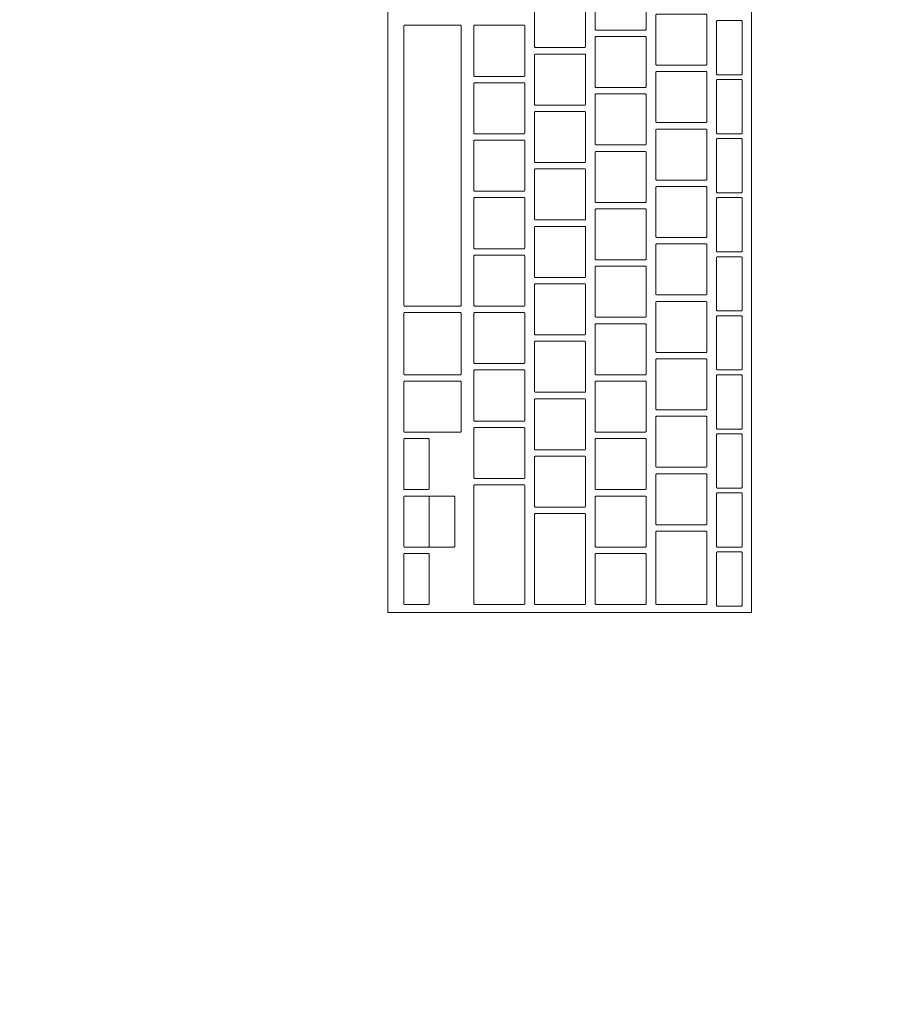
# Model space of a CAD drawing. Header units: metres. Extents: x -4 to 99, y -11 to 17.
# Tile 265 of 656: x 19.711 to 19.985, y 11.507 to 11.816. Entities that reach past the tile are written whole.
import ezdxf

# ---------------------------------------------------------------- set-up
doc = ezdxf.new("R2010")
doc.units = ezdxf.units.M
doc.header["$MEASUREMENT"] = 0
doc.linetypes.add('Wipeout_Contour', pattern=[1, 0, -1])
doc.layers.add('152 - Bemaßung_ Beschriftung.Ausbau', color=7, linetype='Continuous')
doc.layers.add('701 - Einrichtung.Möbel', color=7, linetype='Continuous')
doc.styles.add('ERSTELLTER_STIL_2', font='txt')
doc.dimstyles.new('ERSTELLTER_STIL__2', dxfattribs={"dimtxt": 0.1, "dimasz": 0.0532, "dimexe": 0.18, "dimexo": 0.0625, "dimgap": 0, "dimtad": 1, "dimtih": 1, "dimtoh": 1, "dimzin": 0, "dimdsep": 46, "dimtxsty": 'ERSTELLTER_STIL_2', "dimblk": 'ARROWHEAD_2', "dimblk1": 'ARROWHEAD_2', "dimblk2": 'ARROWHEAD_2', "dimcen": 0.09, "dimse1": 1, "dimse2": 1, "dimclrd": 7, "dimclre": 7, "dimclrt": 7, "dimazin": 0, "dimtfac": 1, "dimtdec": 4, "dimtmove": 0, "dimatfit": 3, "dimfxl": 1, "dimtolj": 1, "dimtzin": 0, "dimarcsym": 0})

# ---------------------------------------------------------------- blocks, each defined once
blk = doc.blocks.new('*D273')
at = {"layer": '152 - Bemaßung_ Beschriftung.Ausbau', "color": 7, "linetype": 'Continuous', "lineweight": 5}
for p, q in [((18.6, 15.3025), (18.6, 15.4075)), ((25.65002, 15.3025), (25.65002, 15.4075)), ((18.62021, 15.39), (18.57979, 15.32)), ((25.67023, 15.39), (25.62982, 15.32)), ((18.48, 15.355), (18.6, 15.355)), ((18.6, 15.355), (25.65002, 15.355))]:
    blk.add_line(p, q, dxfattribs=at)
at = {"layer": '152 - Bemaßung_ Beschriftung.Ausbau', "color": 7, "lineweight": 5, "char_height": 0.1, "attachment_point": 7, "style": 'ERSTELLTER_STIL_2'}
for s, insert in [('\\A1;{\\pql;\\fArial|b0|i0|c0|p38;7,05}', (21.9161, 15.375)), ('\\A1;{\\pql;\\fArial|b0|i0|c0|p38;17}', (25.47802, 15.375))]:
    blk.add_mtext(s, dxfattribs=dict(at, insert=insert))
blk = doc.blocks.new('ARROWHEAD_2')
at = {"color": 0, "linetype": 'Continuous', "lineweight": 0}
for p, q in [((-0.3781, -0.655), (0.3781, 0.655)), ((0, 0), (-1, 0))]:
    blk.add_line(p, q, dxfattribs=at)

msp = doc.modelspace()

# ---------------------------------------------------------------- wipeouts: each hides what was drawn before it
at = {"color": 254, "linetype": 'Wipeout_Contour', "lineweight": 0, "ltscale": 92.700376}
msp.add_wipeout([(20.34002, 12.6), (19.54002, 12.6), (19.54002, 11), (20.34002, 11)], dxfattribs=at).dxf.layer = '701 - Einrichtung.Möbel'

# ---------------------------------------------------------------- next in the draw order: wipeouts: each hides what was drawn before it
at = {"color": 254, "linetype": 'Wipeout_Contour', "lineweight": 0, "ltscale": 92.420239}
msp.add_wipeout([(19.82622, 11.89196), (19.82622, 11.62996), (19.94022, 11.62996), (19.94022, 11.89196)], dxfattribs=at).dxf.layer = '701 - Einrichtung.Möbel'

# ---------------------------------------------------------------- next in the draw order: linework, layer by layer
at = {"layer": '701 - Einrichtung.Möbel', "color": 7, "linetype": 'Continuous', "lineweight": 5, "flags": 128}
msp.add_lwpolyline([(19.82622, 11.89196), (19.82622, 11.62996), (19.94022, 11.62996), (19.94022, 11.89196)], close=True, dxfattribs=at)

# ---------------------------------------------------------------- next in the draw order: wipeouts: each hides what was drawn before it
at = {"color": 254, "linetype": 'Wipeout_Contour', "lineweight": 0, "ltscale": 208.773498}
msp.add_wipeout([(19.89122, 11.82046), (19.89122, 11.81266), (19.89142, 11.81246), (19.90702, 11.81246), (19.90722, 11.81266), (19.90722, 11.82826), (19.90702, 11.82846), (19.89142, 11.82846), (19.89122, 11.82826)], dxfattribs=at).dxf.layer = '701 - Einrichtung.Möbel'
at = {"color": 254, "linetype": 'Wipeout_Contour', "lineweight": 0, "ltscale": 208.601188}
msp.add_wipeout([(19.87222, 11.81496), (19.87222, 11.80716), (19.87242, 11.80696), (19.88802, 11.80696), (19.88822, 11.80716), (19.88822, 11.82276), (19.88802, 11.82296), (19.87242, 11.82296), (19.87222, 11.82276)], dxfattribs=at).dxf.layer = '701 - Einrichtung.Möbel'
at = {"color": 254, "linetype": 'Wipeout_Contour', "lineweight": 0, "ltscale": 208.870213}
msp.add_wipeout([(19.91022, 11.80946), (19.91022, 11.80166), (19.91042, 11.80146), (19.92602, 11.80146), (19.92622, 11.80166), (19.92622, 11.81726), (19.92602, 11.81746), (19.91042, 11.81746), (19.91022, 11.81726)], dxfattribs=at).dxf.layer = '701 - Einrichtung.Möbel'
at = {"color": 254, "linetype": 'Wipeout_Contour', "lineweight": 0, "ltscale": 208.086686}
msp.add_wipeout([(19.83122, 11.76996), (19.83122, 11.72616), (19.83142, 11.72596), (19.84902, 11.72596), (19.84922, 11.72616), (19.84922, 11.81376), (19.84902, 11.81396), (19.83142, 11.81396), (19.83122, 11.81376)], dxfattribs=at).dxf.layer = '701 - Einrichtung.Möbel'
at = {"color": 254, "linetype": 'Wipeout_Contour', "lineweight": 0, "ltscale": 208.412825}
msp.add_wipeout([(19.85322, 11.80596), (19.85322, 11.79816), (19.85342, 11.79796), (19.86902, 11.79796), (19.86922, 11.79816), (19.86922, 11.81376), (19.86902, 11.81396), (19.85342, 11.81396), (19.85322, 11.81376)], dxfattribs=at).dxf.layer = '701 - Einrichtung.Möbel'
at = {"color": 254, "linetype": 'Wipeout_Contour', "lineweight": 0, "ltscale": 208.978465}
msp.add_wipeout([(19.92922, 11.80696), (19.92922, 11.79866), (19.92942, 11.79846), (19.93702, 11.79846), (19.93722, 11.79866), (19.93722, 11.81526), (19.93702, 11.81546), (19.92942, 11.81546), (19.92922, 11.81526)], dxfattribs=at).dxf.layer = '701 - Einrichtung.Möbel'
at = {"color": 254, "linetype": 'Wipeout_Contour', "lineweight": 0, "ltscale": 208.690994}
msp.add_wipeout([(19.89122, 11.80246), (19.89122, 11.79466), (19.89142, 11.79446), (19.90702, 11.79446), (19.90722, 11.79466), (19.90722, 11.81026), (19.90702, 11.81046), (19.89142, 11.81046), (19.89122, 11.81026)], dxfattribs=at).dxf.layer = '701 - Einrichtung.Möbel'
at = {"color": 254, "linetype": 'Wipeout_Contour', "lineweight": 0, "ltscale": 208.518653}
msp.add_wipeout([(19.87222, 11.79696), (19.87222, 11.78916), (19.87242, 11.78896), (19.88802, 11.78896), (19.88822, 11.78916), (19.88822, 11.80476), (19.88802, 11.80496), (19.87242, 11.80496), (19.87222, 11.80476)], dxfattribs=at).dxf.layer = '701 - Einrichtung.Möbel'
at = {"color": 254, "linetype": 'Wipeout_Contour', "lineweight": 0, "ltscale": 208.787824}
msp.add_wipeout([(19.91022, 11.79146), (19.91022, 11.78366), (19.91042, 11.78346), (19.92602, 11.78346), (19.92622, 11.78366), (19.92622, 11.79926), (19.92602, 11.79946), (19.91042, 11.79946), (19.91022, 11.79926)], dxfattribs=at).dxf.layer = '701 - Einrichtung.Möbel'
at = {"color": 254, "linetype": 'Wipeout_Contour', "lineweight": 0, "ltscale": 208.330279}
msp.add_wipeout([(19.85322, 11.78796), (19.85322, 11.78016), (19.85342, 11.77996), (19.86902, 11.77996), (19.86922, 11.78016), (19.86922, 11.79576), (19.86902, 11.79596), (19.85342, 11.79596), (19.85322, 11.79576)], dxfattribs=at).dxf.layer = '701 - Einrichtung.Möbel'
at = {"color": 254, "linetype": 'Wipeout_Contour', "lineweight": 0, "ltscale": 208.608582}
msp.add_wipeout([(19.89122, 11.78446), (19.89122, 11.77666), (19.89142, 11.77646), (19.90702, 11.77646), (19.90722, 11.77666), (19.90722, 11.79226), (19.90702, 11.79246), (19.89142, 11.79246), (19.89122, 11.79226)], dxfattribs=at).dxf.layer = '701 - Einrichtung.Möbel'
at = {"color": 254, "linetype": 'Wipeout_Contour', "lineweight": 0, "ltscale": 208.436212}
msp.add_wipeout([(19.87222, 11.77896), (19.87222, 11.77116), (19.87242, 11.77096), (19.88802, 11.77096), (19.88822, 11.77116), (19.88822, 11.78676), (19.88802, 11.78696), (19.87242, 11.78696), (19.87222, 11.78676)], dxfattribs=at).dxf.layer = '701 - Einrichtung.Möbel'
at = {"color": 254, "linetype": 'Wipeout_Contour', "lineweight": 0, "ltscale": 208.705527}
msp.add_wipeout([(19.91022, 11.77346), (19.91022, 11.76566), (19.91042, 11.76546), (19.92602, 11.76546), (19.92622, 11.76566), (19.92622, 11.78126), (19.92602, 11.78146), (19.91042, 11.78146), (19.91022, 11.78126)], dxfattribs=at).dxf.layer = '701 - Einrichtung.Möbel'
at = {"color": 254, "linetype": 'Wipeout_Contour', "lineweight": 0, "ltscale": 208.247826}
msp.add_wipeout([(19.85322, 11.76996), (19.85322, 11.76216), (19.85342, 11.76196), (19.86902, 11.76196), (19.86922, 11.76216), (19.86922, 11.77776), (19.86902, 11.77796), (19.85342, 11.77796), (19.85322, 11.77776)], dxfattribs=at).dxf.layer = '701 - Einrichtung.Möbel'
at = {"color": 254, "linetype": 'Wipeout_Contour', "lineweight": 0, "ltscale": 208.526264}
msp.add_wipeout([(19.89122, 11.76646), (19.89122, 11.75866), (19.89142, 11.75846), (19.90702, 11.75846), (19.90722, 11.75866), (19.90722, 11.77426), (19.90702, 11.77446), (19.89142, 11.77446), (19.89122, 11.77426)], dxfattribs=at).dxf.layer = '701 - Einrichtung.Möbel'
at = {"color": 254, "linetype": 'Wipeout_Contour', "lineweight": 0, "ltscale": 208.353864}
msp.add_wipeout([(19.87222, 11.76096), (19.87222, 11.75316), (19.87242, 11.75296), (19.88802, 11.75296), (19.88822, 11.75316), (19.88822, 11.76876), (19.88802, 11.76896), (19.87242, 11.76896), (19.87222, 11.76876)], dxfattribs=at).dxf.layer = '701 - Einrichtung.Möbel'
at = {"color": 254, "linetype": 'Wipeout_Contour', "lineweight": 0, "ltscale": 208.623324}
msp.add_wipeout([(19.91022, 11.75546), (19.91022, 11.74766), (19.91042, 11.74746), (19.92602, 11.74746), (19.92622, 11.74766), (19.92622, 11.76326), (19.92602, 11.76346), (19.91042, 11.76346), (19.91022, 11.76326)], dxfattribs=at).dxf.layer = '701 - Einrichtung.Möbel'
at = {"color": 254, "linetype": 'Wipeout_Contour', "lineweight": 0, "ltscale": 208.165467}
msp.add_wipeout([(19.85322, 11.75196), (19.85322, 11.74416), (19.85342, 11.74396), (19.86902, 11.74396), (19.86922, 11.74416), (19.86922, 11.75976), (19.86902, 11.75996), (19.85342, 11.75996), (19.85322, 11.75976)], dxfattribs=at).dxf.layer = '701 - Einrichtung.Möbel'
at = {"color": 254, "linetype": 'Wipeout_Contour', "lineweight": 0, "ltscale": 208.444039}
msp.add_wipeout([(19.89122, 11.74846), (19.89122, 11.74066), (19.89142, 11.74046), (19.90702, 11.74046), (19.90722, 11.74066), (19.90722, 11.75626), (19.90702, 11.75646), (19.89142, 11.75646), (19.89122, 11.75626)], dxfattribs=at).dxf.layer = '701 - Einrichtung.Möbel'
at = {"color": 254, "linetype": 'Wipeout_Contour', "lineweight": 0, "ltscale": 208.27161}
msp.add_wipeout([(19.87222, 11.74296), (19.87222, 11.73516), (19.87242, 11.73496), (19.88802, 11.73496), (19.88822, 11.73516), (19.88822, 11.75076), (19.88802, 11.75096), (19.87242, 11.75096), (19.87222, 11.75076)], dxfattribs=at).dxf.layer = '701 - Einrichtung.Möbel'
at = {"color": 254, "linetype": 'Wipeout_Contour', "lineweight": 0, "ltscale": 208.541215}
msp.add_wipeout([(19.91022, 11.73746), (19.91022, 11.72966), (19.91042, 11.72946), (19.92602, 11.72946), (19.92622, 11.72966), (19.92622, 11.74526), (19.92602, 11.74546), (19.91042, 11.74546), (19.91022, 11.74526)], dxfattribs=at).dxf.layer = '701 - Einrichtung.Möbel'
at = {"color": 254, "linetype": 'Wipeout_Contour', "lineweight": 0, "ltscale": 208.083201}
msp.add_wipeout([(19.85322, 11.73396), (19.85322, 11.72616), (19.85342, 11.72596), (19.86902, 11.72596), (19.86922, 11.72616), (19.86922, 11.74176), (19.86902, 11.74196), (19.85342, 11.74196), (19.85322, 11.74176)], dxfattribs=at).dxf.layer = '701 - Einrichtung.Möbel'
at = {"color": 254, "linetype": 'Wipeout_Contour', "lineweight": 0, "ltscale": 208.361908}
msp.add_wipeout([(19.89122, 11.73046), (19.89122, 11.72266), (19.89142, 11.72246), (19.90702, 11.72246), (19.90722, 11.72266), (19.90722, 11.73826), (19.90702, 11.73846), (19.89142, 11.73846), (19.89122, 11.73826)], dxfattribs=at).dxf.layer = '701 - Einrichtung.Möbel'
at = {"color": 254, "linetype": 'Wipeout_Contour', "lineweight": 0, "ltscale": 208.189449}
msp.add_wipeout([(19.87222, 11.72496), (19.87222, 11.71716), (19.87242, 11.71696), (19.88802, 11.71696), (19.88822, 11.71716), (19.88822, 11.73276), (19.88802, 11.73296), (19.87242, 11.73296), (19.87222, 11.73276)], dxfattribs=at).dxf.layer = '701 - Einrichtung.Möbel'
at = {"color": 254, "linetype": 'Wipeout_Contour', "lineweight": 0, "ltscale": 208.459199}
msp.add_wipeout([(19.91022, 11.71946), (19.91022, 11.71166), (19.91042, 11.71146), (19.92602, 11.71146), (19.92622, 11.71166), (19.92622, 11.72726), (19.92602, 11.72746), (19.91042, 11.72746), (19.91022, 11.72726)], dxfattribs=at).dxf.layer = '701 - Einrichtung.Möbel'
at = {"color": 254, "linetype": 'Wipeout_Contour', "lineweight": 0, "ltscale": 207.829517}
msp.add_wipeout([(19.83122, 11.71421), (19.83122, 11.70466), (19.83142, 11.70446), (19.84902, 11.70446), (19.84922, 11.70466), (19.84922, 11.72376), (19.84902, 11.72396), (19.83142, 11.72396), (19.83122, 11.72376)], dxfattribs=at).dxf.layer = '701 - Einrichtung.Möbel'
at = {"color": 254, "linetype": 'Wipeout_Contour', "lineweight": 0, "ltscale": 208.001029}
msp.add_wipeout([(19.85322, 11.71596), (19.85322, 11.70816), (19.85342, 11.70796), (19.86902, 11.70796), (19.86922, 11.70816), (19.86922, 11.72376), (19.86902, 11.72396), (19.85342, 11.72396), (19.85322, 11.72376)], dxfattribs=at).dxf.layer = '701 - Einrichtung.Möbel'
at = {"color": 254, "linetype": 'Wipeout_Contour', "lineweight": 0, "ltscale": 208.27987}
msp.add_wipeout([(19.89122, 11.71246), (19.89122, 11.70466), (19.89142, 11.70446), (19.90702, 11.70446), (19.90722, 11.70466), (19.90722, 11.72026), (19.90702, 11.72046), (19.89142, 11.72046), (19.89122, 11.72026)], dxfattribs=at).dxf.layer = '701 - Einrichtung.Möbel'
at = {"color": 254, "linetype": 'Wipeout_Contour', "lineweight": 0, "ltscale": 208.107382}
msp.add_wipeout([(19.87222, 11.70696), (19.87222, 11.69916), (19.87242, 11.69896), (19.88802, 11.69896), (19.88822, 11.69916), (19.88822, 11.71476), (19.88802, 11.71496), (19.87242, 11.71496), (19.87222, 11.71476)], dxfattribs=at).dxf.layer = '701 - Einrichtung.Möbel'
at = {"color": 254, "linetype": 'Wipeout_Contour', "lineweight": 0, "ltscale": 208.377276}
msp.add_wipeout([(19.91022, 11.70146), (19.91022, 11.69366), (19.91042, 11.69346), (19.92602, 11.69346), (19.92622, 11.69366), (19.92622, 11.70926), (19.92602, 11.70946), (19.91042, 11.70946), (19.91022, 11.70926)], dxfattribs=at).dxf.layer = '701 - Einrichtung.Möbel'
at = {"color": 254, "linetype": 'Wipeout_Contour', "lineweight": 0, "ltscale": 207.918951}
msp.add_wipeout([(19.85322, 11.69796), (19.85322, 11.69016), (19.85342, 11.68996), (19.86902, 11.68996), (19.86922, 11.69016), (19.86922, 11.70576), (19.86902, 11.70596), (19.85342, 11.70596), (19.85322, 11.70576)], dxfattribs=at).dxf.layer = '701 - Einrichtung.Möbel'
at = {"color": 254, "linetype": 'Wipeout_Contour', "lineweight": 0, "ltscale": 207.739183}
msp.add_wipeout([(19.83122, 11.69446), (19.83122, 11.68666), (19.83142, 11.68646), (19.84902, 11.68646), (19.84922, 11.68666), (19.84922, 11.70226), (19.84902, 11.70246), (19.83142, 11.70246), (19.83122, 11.70226)], dxfattribs=at).dxf.layer = '701 - Einrichtung.Möbel'
at = {"color": 254, "linetype": 'Wipeout_Contour', "lineweight": 0, "ltscale": 208.197927}
msp.add_wipeout([(19.89122, 11.69446), (19.89122, 11.68666), (19.89142, 11.68646), (19.90702, 11.68646), (19.90722, 11.68666), (19.90722, 11.70226), (19.90702, 11.70246), (19.89142, 11.70246), (19.89122, 11.70226)], dxfattribs=at).dxf.layer = '701 - Einrichtung.Möbel'
at = {"color": 254, "linetype": 'Wipeout_Contour', "lineweight": 0, "ltscale": 208.025409}
msp.add_wipeout([(19.87222, 11.68896), (19.87222, 11.68116), (19.87242, 11.68096), (19.88802, 11.68096), (19.88822, 11.68116), (19.88822, 11.69676), (19.88802, 11.69696), (19.87242, 11.69696), (19.87222, 11.69676)], dxfattribs=at).dxf.layer = '701 - Einrichtung.Möbel'
at = {"color": 254, "linetype": 'Wipeout_Contour', "lineweight": 0, "ltscale": 208.295448}
msp.add_wipeout([(19.91022, 11.68346), (19.91022, 11.67566), (19.91042, 11.67546), (19.92602, 11.67546), (19.92622, 11.67566), (19.92622, 11.69126), (19.92602, 11.69146), (19.91042, 11.69146), (19.91022, 11.69126)], dxfattribs=at).dxf.layer = '701 - Einrichtung.Möbel'
at = {"color": 254, "linetype": 'Wipeout_Contour', "lineweight": 0, "ltscale": 207.836966}
msp.add_wipeout([(19.85322, 11.67996), (19.85322, 11.67216), (19.85342, 11.67196), (19.86902, 11.67196), (19.86922, 11.67216), (19.86922, 11.68776), (19.86902, 11.68796), (19.85342, 11.68796), (19.85322, 11.68776)], dxfattribs=at).dxf.layer = '701 - Einrichtung.Möbel'
at = {"color": 254, "linetype": 'Wipeout_Contour', "lineweight": 0, "ltscale": 207.622688}
msp.add_wipeout([(19.83122, 11.67646), (19.83122, 11.66866), (19.83142, 11.66846), (19.83902, 11.66846), (19.83922, 11.66866), (19.83922, 11.68426), (19.83902, 11.68446), (19.83142, 11.68446), (19.83122, 11.68426)], dxfattribs=at).dxf.layer = '701 - Einrichtung.Möbel'
at = {"color": 254, "linetype": 'Wipeout_Contour', "lineweight": 0, "ltscale": 208.116076}
msp.add_wipeout([(19.89122, 11.67646), (19.89122, 11.66866), (19.89142, 11.66846), (19.90702, 11.66846), (19.90722, 11.66866), (19.90722, 11.68426), (19.90702, 11.68446), (19.89142, 11.68446), (19.89122, 11.68426)], dxfattribs=at).dxf.layer = '701 - Einrichtung.Möbel'
at = {"color": 254, "linetype": 'Wipeout_Contour', "lineweight": 0, "ltscale": 207.943529}
msp.add_wipeout([(19.87222, 11.67096), (19.87222, 11.66316), (19.87242, 11.66296), (19.88802, 11.66296), (19.88822, 11.66316), (19.88822, 11.67876), (19.88802, 11.67896), (19.87242, 11.67896), (19.87222, 11.67876)], dxfattribs=at).dxf.layer = '701 - Einrichtung.Möbel'
at = {"color": 254, "linetype": 'Wipeout_Contour', "lineweight": 0, "ltscale": 208.213713}
msp.add_wipeout([(19.91022, 11.66546), (19.91022, 11.65766), (19.91042, 11.65746), (19.92602, 11.65746), (19.92622, 11.65766), (19.92622, 11.67326), (19.92602, 11.67346), (19.91042, 11.67346), (19.91022, 11.67326)], dxfattribs=at).dxf.layer = '701 - Einrichtung.Möbel'
at = {"color": 254, "linetype": 'Wipeout_Contour', "lineweight": 0, "ltscale": 207.707168}
msp.add_wipeout([(19.85322, 11.65121), (19.85322, 11.63266), (19.85342, 11.63246), (19.86902, 11.63246), (19.86922, 11.63266), (19.86922, 11.66976), (19.86902, 11.66996), (19.85342, 11.66996), (19.85322, 11.66976)], dxfattribs=at).dxf.layer = '701 - Einrichtung.Möbel'
at = {"color": 254, "linetype": 'Wipeout_Contour', "lineweight": 0, "ltscale": 207.540737}
msp.add_wipeout([(19.83122, 11.65846), (19.83122, 11.65066), (19.83142, 11.65046), (19.83902, 11.65046), (19.83922, 11.65066), (19.83922, 11.66626), (19.83902, 11.66646), (19.83142, 11.66646), (19.83122, 11.66626)], dxfattribs=at).dxf.layer = '701 - Einrichtung.Möbel'
at = {"color": 254, "linetype": 'Wipeout_Contour', "lineweight": 0, "ltscale": 208.03432}
msp.add_wipeout([(19.89122, 11.65846), (19.89122, 11.65066), (19.89142, 11.65046), (19.90702, 11.65046), (19.90722, 11.65066), (19.90722, 11.66626), (19.90702, 11.66646), (19.89142, 11.66646), (19.89122, 11.66626)], dxfattribs=at).dxf.layer = '701 - Einrichtung.Möbel'
at = {"color": 254, "linetype": 'Wipeout_Contour', "lineweight": 0, "ltscale": 207.834003}
msp.add_wipeout([(19.87222, 11.64671), (19.87222, 11.63266), (19.87242, 11.63246), (19.88802, 11.63246), (19.88822, 11.63266), (19.88822, 11.66076), (19.88802, 11.66096), (19.87242, 11.66096), (19.87222, 11.66076)], dxfattribs=at).dxf.layer = '701 - Einrichtung.Möbel'
at = {"color": 254, "linetype": 'Wipeout_Contour', "lineweight": 0, "ltscale": 208.116609}
msp.add_wipeout([(19.91022, 11.64396), (19.91022, 11.63266), (19.91042, 11.63246), (19.92602, 11.63246), (19.92622, 11.63266), (19.92622, 11.65526), (19.92602, 11.65546), (19.91042, 11.65546), (19.91022, 11.65526)], dxfattribs=at).dxf.layer = '701 - Einrichtung.Möbel'
at = {"color": 254, "linetype": 'Wipeout_Contour', "lineweight": 0, "ltscale": 207.458881}
msp.add_wipeout([(19.83122, 11.64046), (19.83122, 11.63266), (19.83142, 11.63246), (19.83902, 11.63246), (19.83922, 11.63266), (19.83922, 11.64826), (19.83902, 11.64846), (19.83142, 11.64846), (19.83122, 11.64826)], dxfattribs=at).dxf.layer = '701 - Einrichtung.Möbel'
at = {"color": 254, "linetype": 'Wipeout_Contour', "lineweight": 0, "ltscale": 207.952658}
msp.add_wipeout([(19.89122, 11.64046), (19.89122, 11.63266), (19.89142, 11.63246), (19.90702, 11.63246), (19.90722, 11.63266), (19.90722, 11.64826), (19.90702, 11.64846), (19.89142, 11.64846), (19.89122, 11.64826)], dxfattribs=at).dxf.layer = '701 - Einrichtung.Möbel'

# ---------------------------------------------------------------- next in the draw order: linework, layer by layer
at = {"layer": '701 - Einrichtung.Möbel', "color": 7, "linetype": 'Continuous', "lineweight": 5, "flags": 128}
for points in [[(19.89122, 11.82046), (19.89122, 11.81266), (19.89142, 11.81246), (19.90702, 11.81246), (19.90722, 11.81266), (19.90722, 11.82826), (19.90702, 11.82846), (19.89142, 11.82846), (19.89122, 11.82826)], [(19.87222, 11.81496), (19.87222, 11.80716), (19.87242, 11.80696), (19.88802, 11.80696), (19.88822, 11.80716), (19.88822, 11.82276), (19.88802, 11.82296), (19.87242, 11.82296), (19.87222, 11.82276)], [(19.91022, 11.80946), (19.91022, 11.80166), (19.91042, 11.80146), (19.92602, 11.80146), (19.92622, 11.80166), (19.92622, 11.81726), (19.92602, 11.81746), (19.91042, 11.81746), (19.91022, 11.81726)], [(19.83122, 11.76996), (19.83122, 11.72616), (19.83142, 11.72596), (19.84902, 11.72596), (19.84922, 11.72616), (19.84922, 11.81376), (19.84902, 11.81396), (19.83142, 11.81396), (19.83122, 11.81376)], [(19.85322, 11.80596), (19.85322, 11.79816), (19.85342, 11.79796), (19.86902, 11.79796), (19.86922, 11.79816), (19.86922, 11.81376), (19.86902, 11.81396), (19.85342, 11.81396), (19.85322, 11.81376)], [(19.92922, 11.80696), (19.92922, 11.79866), (19.92942, 11.79846), (19.93702, 11.79846), (19.93722, 11.79866), (19.93722, 11.81526), (19.93702, 11.81546), (19.92942, 11.81546), (19.92922, 11.81526)], [(19.89122, 11.80246), (19.89122, 11.79466), (19.89142, 11.79446), (19.90702, 11.79446), (19.90722, 11.79466), (19.90722, 11.81026), (19.90702, 11.81046), (19.89142, 11.81046), (19.89122, 11.81026)], [(19.87222, 11.79696), (19.87222, 11.78916), (19.87242, 11.78896), (19.88802, 11.78896), (19.88822, 11.78916), (19.88822, 11.80476), (19.88802, 11.80496), (19.87242, 11.80496), (19.87222, 11.80476)], [(19.91022, 11.79146), (19.91022, 11.78366), (19.91042, 11.78346), (19.92602, 11.78346), (19.92622, 11.78366), (19.92622, 11.79926), (19.92602, 11.79946), (19.91042, 11.79946), (19.91022, 11.79926)], [(19.85322, 11.78796), (19.85322, 11.78016), (19.85342, 11.77996), (19.86902, 11.77996), (19.86922, 11.78016), (19.86922, 11.79576), (19.86902, 11.79596), (19.85342, 11.79596), (19.85322, 11.79576)], [(19.89122, 11.78446), (19.89122, 11.77666), (19.89142, 11.77646), (19.90702, 11.77646), (19.90722, 11.77666), (19.90722, 11.79226), (19.90702, 11.79246), (19.89142, 11.79246), (19.89122, 11.79226)], [(19.87222, 11.77896), (19.87222, 11.77116), (19.87242, 11.77096), (19.88802, 11.77096), (19.88822, 11.77116), (19.88822, 11.78676), (19.88802, 11.78696), (19.87242, 11.78696), (19.87222, 11.78676)], [(19.91022, 11.77346), (19.91022, 11.76566), (19.91042, 11.76546), (19.92602, 11.76546), (19.92622, 11.76566), (19.92622, 11.78126), (19.92602, 11.78146), (19.91042, 11.78146), (19.91022, 11.78126)], [(19.85322, 11.76996), (19.85322, 11.76216), (19.85342, 11.76196), (19.86902, 11.76196), (19.86922, 11.76216), (19.86922, 11.77776), (19.86902, 11.77796), (19.85342, 11.77796), (19.85322, 11.77776)], [(19.89122, 11.76646), (19.89122, 11.75866), (19.89142, 11.75846), (19.90702, 11.75846), (19.90722, 11.75866), (19.90722, 11.77426), (19.90702, 11.77446), (19.89142, 11.77446), (19.89122, 11.77426)], [(19.87222, 11.76096), (19.87222, 11.75316), (19.87242, 11.75296), (19.88802, 11.75296), (19.88822, 11.75316), (19.88822, 11.76876), (19.88802, 11.76896), (19.87242, 11.76896), (19.87222, 11.76876)], [(19.91022, 11.75546), (19.91022, 11.74766), (19.91042, 11.74746), (19.92602, 11.74746), (19.92622, 11.74766), (19.92622, 11.76326), (19.92602, 11.76346), (19.91042, 11.76346), (19.91022, 11.76326)], [(19.85322, 11.75196), (19.85322, 11.74416), (19.85342, 11.74396), (19.86902, 11.74396), (19.86922, 11.74416), (19.86922, 11.75976), (19.86902, 11.75996), (19.85342, 11.75996), (19.85322, 11.75976)], [(19.89122, 11.74846), (19.89122, 11.74066), (19.89142, 11.74046), (19.90702, 11.74046), (19.90722, 11.74066), (19.90722, 11.75626), (19.90702, 11.75646), (19.89142, 11.75646), (19.89122, 11.75626)], [(19.87222, 11.74296), (19.87222, 11.73516), (19.87242, 11.73496), (19.88802, 11.73496), (19.88822, 11.73516), (19.88822, 11.75076), (19.88802, 11.75096), (19.87242, 11.75096), (19.87222, 11.75076)], [(19.91022, 11.73746), (19.91022, 11.72966), (19.91042, 11.72946), (19.92602, 11.72946), (19.92622, 11.72966), (19.92622, 11.74526), (19.92602, 11.74546), (19.91042, 11.74546), (19.91022, 11.74526)], [(19.85322, 11.73396), (19.85322, 11.72616), (19.85342, 11.72596), (19.86902, 11.72596), (19.86922, 11.72616), (19.86922, 11.74176), (19.86902, 11.74196), (19.85342, 11.74196), (19.85322, 11.74176)], [(19.89122, 11.73046), (19.89122, 11.72266), (19.89142, 11.72246), (19.90702, 11.72246), (19.90722, 11.72266), (19.90722, 11.73826), (19.90702, 11.73846), (19.89142, 11.73846), (19.89122, 11.73826)], [(19.87222, 11.72496), (19.87222, 11.71716), (19.87242, 11.71696), (19.88802, 11.71696), (19.88822, 11.71716), (19.88822, 11.73276), (19.88802, 11.73296), (19.87242, 11.73296), (19.87222, 11.73276)], [(19.91022, 11.71946), (19.91022, 11.71166), (19.91042, 11.71146), (19.92602, 11.71146), (19.92622, 11.71166), (19.92622, 11.72726), (19.92602, 11.72746), (19.91042, 11.72746), (19.91022, 11.72726)], [(19.83122, 11.71421), (19.83122, 11.70466), (19.83142, 11.70446), (19.84902, 11.70446), (19.84922, 11.70466), (19.84922, 11.72376), (19.84902, 11.72396), (19.83142, 11.72396), (19.83122, 11.72376)], [(19.85322, 11.71596), (19.85322, 11.70816), (19.85342, 11.70796), (19.86902, 11.70796), (19.86922, 11.70816), (19.86922, 11.72376), (19.86902, 11.72396), (19.85342, 11.72396), (19.85322, 11.72376)], [(19.89122, 11.71246), (19.89122, 11.70466), (19.89142, 11.70446), (19.90702, 11.70446), (19.90722, 11.70466), (19.90722, 11.72026), (19.90702, 11.72046), (19.89142, 11.72046), (19.89122, 11.72026)], [(19.87222, 11.70696), (19.87222, 11.69916), (19.87242, 11.69896), (19.88802, 11.69896), (19.88822, 11.69916), (19.88822, 11.71476), (19.88802, 11.71496), (19.87242, 11.71496), (19.87222, 11.71476)], [(19.91022, 11.70146), (19.91022, 11.69366), (19.91042, 11.69346), (19.92602, 11.69346), (19.92622, 11.69366), (19.92622, 11.70926), (19.92602, 11.70946), (19.91042, 11.70946), (19.91022, 11.70926)], [(19.85322, 11.69796), (19.85322, 11.69016), (19.85342, 11.68996), (19.86902, 11.68996), (19.86922, 11.69016), (19.86922, 11.70576), (19.86902, 11.70596), (19.85342, 11.70596), (19.85322, 11.70576)], [(19.83122, 11.69446), (19.83122, 11.68666), (19.83142, 11.68646), (19.84902, 11.68646), (19.84922, 11.68666), (19.84922, 11.70226), (19.84902, 11.70246), (19.83142, 11.70246), (19.83122, 11.70226)], [(19.89122, 11.69446), (19.89122, 11.68666), (19.89142, 11.68646), (19.90702, 11.68646), (19.90722, 11.68666), (19.90722, 11.70226), (19.90702, 11.70246), (19.89142, 11.70246), (19.89122, 11.70226)], [(19.87222, 11.68896), (19.87222, 11.68116), (19.87242, 11.68096), (19.88802, 11.68096), (19.88822, 11.68116), (19.88822, 11.69676), (19.88802, 11.69696), (19.87242, 11.69696), (19.87222, 11.69676)], [(19.91022, 11.68346), (19.91022, 11.67566), (19.91042, 11.67546), (19.92602, 11.67546), (19.92622, 11.67566), (19.92622, 11.69126), (19.92602, 11.69146), (19.91042, 11.69146), (19.91022, 11.69126)], [(19.85322, 11.67996), (19.85322, 11.67216), (19.85342, 11.67196), (19.86902, 11.67196), (19.86922, 11.67216), (19.86922, 11.68776), (19.86902, 11.68796), (19.85342, 11.68796), (19.85322, 11.68776)], [(19.83122, 11.67646), (19.83122, 11.66866), (19.83142, 11.66846), (19.83902, 11.66846), (19.83922, 11.66866), (19.83922, 11.68426), (19.83902, 11.68446), (19.83142, 11.68446), (19.83122, 11.68426)], [(19.89122, 11.67646), (19.89122, 11.66866), (19.89142, 11.66846), (19.90702, 11.66846), (19.90722, 11.66866), (19.90722, 11.68426), (19.90702, 11.68446), (19.89142, 11.68446), (19.89122, 11.68426)], [(19.87222, 11.67096), (19.87222, 11.66316), (19.87242, 11.66296), (19.88802, 11.66296), (19.88822, 11.66316), (19.88822, 11.67876), (19.88802, 11.67896), (19.87242, 11.67896), (19.87222, 11.67876)], [(19.91022, 11.66546), (19.91022, 11.65766), (19.91042, 11.65746), (19.92602, 11.65746), (19.92622, 11.65766), (19.92622, 11.67326), (19.92602, 11.67346), (19.91042, 11.67346), (19.91022, 11.67326)], [(19.85322, 11.65121), (19.85322, 11.63266), (19.85342, 11.63246), (19.86902, 11.63246), (19.86922, 11.63266), (19.86922, 11.66976), (19.86902, 11.66996), (19.85342, 11.66996), (19.85322, 11.66976)], [(19.83122, 11.65846), (19.83122, 11.65066), (19.83142, 11.65046), (19.83902, 11.65046), (19.83922, 11.65066), (19.83922, 11.66626), (19.83902, 11.66646), (19.83142, 11.66646), (19.83122, 11.66626)], [(19.89122, 11.65846), (19.89122, 11.65066), (19.89142, 11.65046), (19.90702, 11.65046), (19.90722, 11.65066), (19.90722, 11.66626), (19.90702, 11.66646), (19.89142, 11.66646), (19.89122, 11.66626)], [(19.87222, 11.64671), (19.87222, 11.63266), (19.87242, 11.63246), (19.88802, 11.63246), (19.88822, 11.63266), (19.88822, 11.66076), (19.88802, 11.66096), (19.87242, 11.66096), (19.87222, 11.66076)], [(19.91022, 11.64396), (19.91022, 11.63266), (19.91042, 11.63246), (19.92602, 11.63246), (19.92622, 11.63266), (19.92622, 11.65526), (19.92602, 11.65546), (19.91042, 11.65546), (19.91022, 11.65526)], [(19.83122, 11.64046), (19.83122, 11.63266), (19.83142, 11.63246), (19.83902, 11.63246), (19.83922, 11.63266), (19.83922, 11.64826), (19.83902, 11.64846), (19.83142, 11.64846), (19.83122, 11.64826)], [(19.89122, 11.64046), (19.89122, 11.63266), (19.89142, 11.63246), (19.90702, 11.63246), (19.90722, 11.63266), (19.90722, 11.64826), (19.90702, 11.64846), (19.89142, 11.64846), (19.89122, 11.64826)]]:
    msp.add_lwpolyline(points, close=True, dxfattribs=at)

# ---------------------------------------------------------------- next in the draw order: wipeouts: each hides what was drawn before it
at = {"color": 254, "linetype": 'Wipeout_Contour', "lineweight": 0, "ltscale": 208.89385}
msp.add_wipeout([(19.92922, 11.78846), (19.92922, 11.78016), (19.92942, 11.77996), (19.93702, 11.77996), (19.93722, 11.78016), (19.93722, 11.79676), (19.93702, 11.79696), (19.92942, 11.79696), (19.92922, 11.79676)], dxfattribs=at).dxf.layer = '701 - Einrichtung.Möbel'
at = {"color": 254, "linetype": 'Wipeout_Contour', "lineweight": 0, "ltscale": 207.602843}
msp.add_wipeout([(19.83922, 11.65846), (19.83922, 11.65066), (19.83942, 11.65046), (19.84702, 11.65046), (19.84722, 11.65066), (19.84722, 11.66626), (19.84702, 11.66646), (19.83942, 11.66646), (19.83922, 11.66626)], dxfattribs=at).dxf.layer = '701 - Einrichtung.Möbel'

# ---------------------------------------------------------------- next in the draw order: linework, layer by layer
at = {"layer": '701 - Einrichtung.Möbel', "color": 7, "linetype": 'Continuous', "lineweight": 5, "flags": 128}
for points in [[(19.92922, 11.78846), (19.92922, 11.78016), (19.92942, 11.77996), (19.93702, 11.77996), (19.93722, 11.78016), (19.93722, 11.79676), (19.93702, 11.79696), (19.92942, 11.79696), (19.92922, 11.79676)], [(19.83922, 11.65846), (19.83922, 11.65066), (19.83942, 11.65046), (19.84702, 11.65046), (19.84722, 11.65066), (19.84722, 11.66626), (19.84702, 11.66646), (19.83942, 11.66646), (19.83922, 11.66626)]]:
    msp.add_lwpolyline(points, close=True, dxfattribs=at)

# ---------------------------------------------------------------- next in the draw order: wipeouts: each hides what was drawn before it
at = {"color": 254, "linetype": 'Wipeout_Contour', "lineweight": 0, "ltscale": 208.809334}
msp.add_wipeout([(19.92922, 11.76996), (19.92922, 11.76166), (19.92942, 11.76146), (19.93702, 11.76146), (19.93722, 11.76166), (19.93722, 11.77826), (19.93702, 11.77846), (19.92942, 11.77846), (19.92922, 11.77826)], dxfattribs=at).dxf.layer = '701 - Einrichtung.Möbel'

# ---------------------------------------------------------------- next in the draw order: linework, layer by layer
at = {"layer": '701 - Einrichtung.Möbel', "color": 7, "linetype": 'Continuous', "lineweight": 5, "flags": 128}
msp.add_lwpolyline([(19.92922, 11.76996), (19.92922, 11.76166), (19.92942, 11.76146), (19.93702, 11.76146), (19.93722, 11.76166), (19.93722, 11.77826), (19.93702, 11.77846), (19.92942, 11.77846), (19.92922, 11.77826)], close=True, dxfattribs=at)

# ---------------------------------------------------------------- next in the draw order: wipeouts: each hides what was drawn before it
at = {"color": 254, "linetype": 'Wipeout_Contour', "lineweight": 0, "ltscale": 208.724916}
msp.add_wipeout([(19.92922, 11.75146), (19.92922, 11.74316), (19.92942, 11.74296), (19.93702, 11.74296), (19.93722, 11.74316), (19.93722, 11.75976), (19.93702, 11.75996), (19.92942, 11.75996), (19.92922, 11.75976)], dxfattribs=at).dxf.layer = '701 - Einrichtung.Möbel'

# ---------------------------------------------------------------- next in the draw order: linework, layer by layer
at = {"layer": '701 - Einrichtung.Möbel', "color": 7, "linetype": 'Continuous', "lineweight": 5, "flags": 128}
msp.add_lwpolyline([(19.92922, 11.75146), (19.92922, 11.74316), (19.92942, 11.74296), (19.93702, 11.74296), (19.93722, 11.74316), (19.93722, 11.75976), (19.93702, 11.75996), (19.92942, 11.75996), (19.92922, 11.75976)], close=True, dxfattribs=at)

# ---------------------------------------------------------------- next in the draw order: wipeouts: each hides what was drawn before it
at = {"color": 254, "linetype": 'Wipeout_Contour', "lineweight": 0, "ltscale": 208.640597}
msp.add_wipeout([(19.92922, 11.73296), (19.92922, 11.72466), (19.92942, 11.72446), (19.93702, 11.72446), (19.93722, 11.72466), (19.93722, 11.74126), (19.93702, 11.74146), (19.92942, 11.74146), (19.92922, 11.74126)], dxfattribs=at).dxf.layer = '701 - Einrichtung.Möbel'

# ---------------------------------------------------------------- next in the draw order: linework, layer by layer
at = {"layer": '701 - Einrichtung.Möbel', "color": 7, "linetype": 'Continuous', "lineweight": 5, "flags": 128}
msp.add_lwpolyline([(19.92922, 11.73296), (19.92922, 11.72466), (19.92942, 11.72446), (19.93702, 11.72446), (19.93722, 11.72466), (19.93722, 11.74126), (19.93702, 11.74146), (19.92942, 11.74146), (19.92922, 11.74126)], close=True, dxfattribs=at)

# ---------------------------------------------------------------- next in the draw order: wipeouts: each hides what was drawn before it
at = {"color": 254, "linetype": 'Wipeout_Contour', "lineweight": 0, "ltscale": 208.556377}
msp.add_wipeout([(19.92922, 11.71446), (19.92922, 11.70616), (19.92942, 11.70596), (19.93702, 11.70596), (19.93722, 11.70616), (19.93722, 11.72276), (19.93702, 11.72296), (19.92942, 11.72296), (19.92922, 11.72276)], dxfattribs=at).dxf.layer = '701 - Einrichtung.Möbel'

# ---------------------------------------------------------------- next in the draw order: linework, layer by layer
at = {"layer": '701 - Einrichtung.Möbel', "color": 7, "linetype": 'Continuous', "lineweight": 5, "flags": 128}
msp.add_lwpolyline([(19.92922, 11.71446), (19.92922, 11.70616), (19.92942, 11.70596), (19.93702, 11.70596), (19.93722, 11.70616), (19.93722, 11.72276), (19.93702, 11.72296), (19.92942, 11.72296), (19.92922, 11.72276)], close=True, dxfattribs=at)

# ---------------------------------------------------------------- next in the draw order: wipeouts: each hides what was drawn before it
at = {"color": 254, "linetype": 'Wipeout_Contour', "lineweight": 0, "ltscale": 208.472256}
msp.add_wipeout([(19.92922, 11.69596), (19.92922, 11.68766), (19.92942, 11.68746), (19.93702, 11.68746), (19.93722, 11.68766), (19.93722, 11.70426), (19.93702, 11.70446), (19.92942, 11.70446), (19.92922, 11.70426)], dxfattribs=at).dxf.layer = '701 - Einrichtung.Möbel'

# ---------------------------------------------------------------- next in the draw order: linework, layer by layer
at = {"layer": '701 - Einrichtung.Möbel', "color": 7, "linetype": 'Continuous', "lineweight": 5, "flags": 128}
msp.add_lwpolyline([(19.92922, 11.69596), (19.92922, 11.68766), (19.92942, 11.68746), (19.93702, 11.68746), (19.93722, 11.68766), (19.93722, 11.70426), (19.93702, 11.70446), (19.92942, 11.70446), (19.92922, 11.70426)], close=True, dxfattribs=at)

# ---------------------------------------------------------------- next in the draw order: wipeouts: each hides what was drawn before it
at = {"color": 254, "linetype": 'Wipeout_Contour', "lineweight": 0, "ltscale": 208.388234}
msp.add_wipeout([(19.92922, 11.67746), (19.92922, 11.66916), (19.92942, 11.66896), (19.93702, 11.66896), (19.93722, 11.66916), (19.93722, 11.68576), (19.93702, 11.68596), (19.92942, 11.68596), (19.92922, 11.68576)], dxfattribs=at).dxf.layer = '701 - Einrichtung.Möbel'

# ---------------------------------------------------------------- next in the draw order: linework, layer by layer
at = {"layer": '701 - Einrichtung.Möbel', "color": 7, "linetype": 'Continuous', "lineweight": 5, "flags": 128}
msp.add_lwpolyline([(19.92922, 11.67746), (19.92922, 11.66916), (19.92942, 11.66896), (19.93702, 11.66896), (19.93722, 11.66916), (19.93722, 11.68576), (19.93702, 11.68596), (19.92942, 11.68596), (19.92922, 11.68576)], close=True, dxfattribs=at)

# ---------------------------------------------------------------- next in the draw order: wipeouts: each hides what was drawn before it
at = {"color": 254, "linetype": 'Wipeout_Contour', "lineweight": 0, "ltscale": 208.304311}
msp.add_wipeout([(19.92922, 11.65896), (19.92922, 11.65066), (19.92942, 11.65046), (19.93702, 11.65046), (19.93722, 11.65066), (19.93722, 11.66726), (19.93702, 11.66746), (19.92942, 11.66746), (19.92922, 11.66726)], dxfattribs=at).dxf.layer = '701 - Einrichtung.Möbel'

# ---------------------------------------------------------------- next in the draw order: linework, layer by layer
at = {"layer": '701 - Einrichtung.Möbel', "color": 7, "linetype": 'Continuous', "lineweight": 5, "flags": 128}
msp.add_lwpolyline([(19.92922, 11.65896), (19.92922, 11.65066), (19.92942, 11.65046), (19.93702, 11.65046), (19.93722, 11.65066), (19.93722, 11.66726), (19.93702, 11.66746), (19.92942, 11.66746), (19.92922, 11.66726)], close=True, dxfattribs=at)

# ---------------------------------------------------------------- next in the draw order: wipeouts: each hides what was drawn before it
at = {"color": 254, "linetype": 'Wipeout_Contour', "lineweight": 0, "ltscale": 208.220488}
msp.add_wipeout([(19.92922, 11.64046), (19.92922, 11.63216), (19.92942, 11.63196), (19.93702, 11.63196), (19.93722, 11.63216), (19.93722, 11.64876), (19.93702, 11.64896), (19.92942, 11.64896), (19.92922, 11.64876)], dxfattribs=at).dxf.layer = '701 - Einrichtung.Möbel'

# ---------------------------------------------------------------- next in the draw order: linework, layer by layer
at = {"layer": '701 - Einrichtung.Möbel', "color": 7, "linetype": 'Continuous', "lineweight": 5, "flags": 128}
msp.add_lwpolyline([(19.92922, 11.64046), (19.92922, 11.63216), (19.92942, 11.63196), (19.93702, 11.63196), (19.93722, 11.63216), (19.93722, 11.64876), (19.93702, 11.64896), (19.92942, 11.64896), (19.92922, 11.64876)], close=True, dxfattribs=at)

# ---------------------------------------------------------------- next in the draw order: dimensions: what is measured, and where the dimension line sits
at = {"layer": '152 - Bemaßung_ Beschriftung.Ausbau', "color": 7, "linetype": 'Continuous', "lineweight": 5}
dim = msp.add_linear_dim(base=(25.65002, 15.355), p1=(18.6, 10.74998), p2=(25.65002, 10.74998), dimstyle='ERSTELLTER_STIL__2', dxfattribs=at)
dim.commit()
dim.dimension.update_dxf_attribs({"geometry": '*D273', "text_midpoint": (22.04598, 15.425), "dimtype": 160})

doc.saveas('drawing.dxf')
